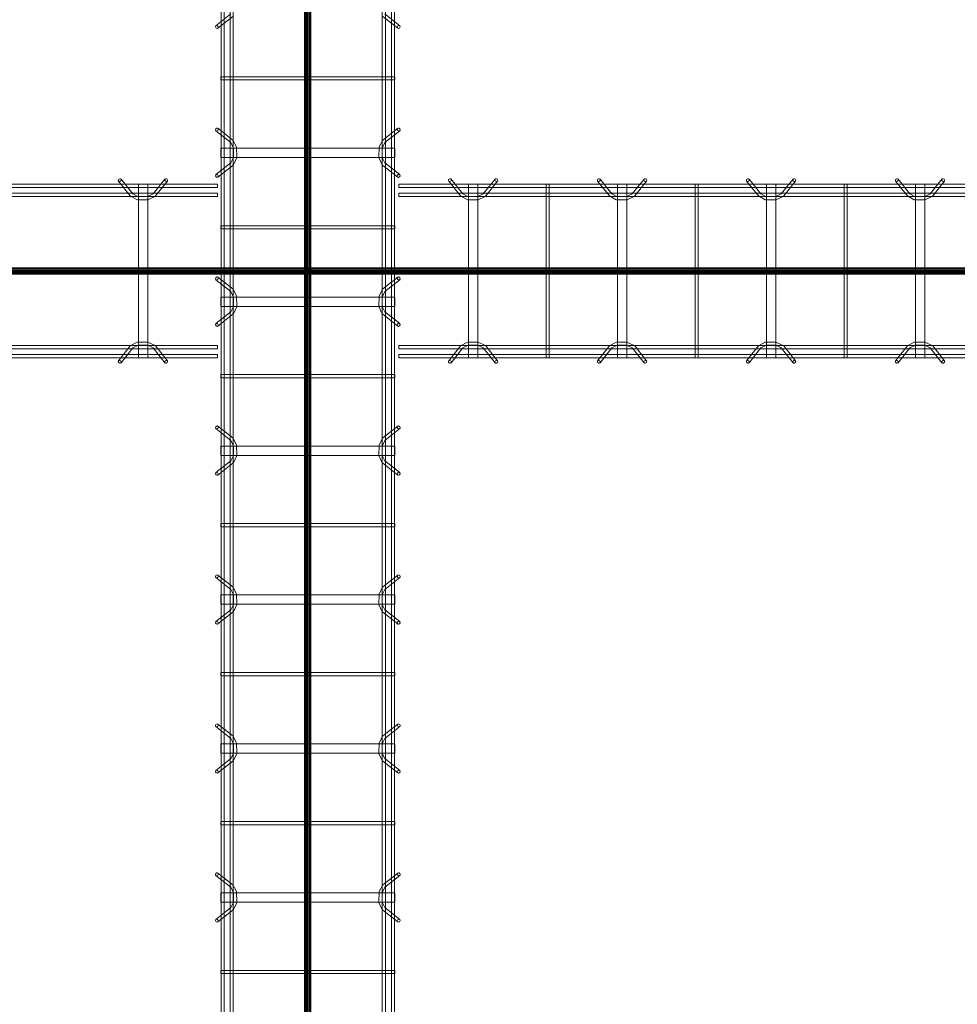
# Model space of a CAD drawing. Header units: inches. Extents: x -4136 to 1945, y -6639 to 12387.
# Tile 540 of 656: x -2197 to -2121, y 11632 to 11711. Entities that reach past the tile are written whole.
import ezdxf

# ---------------------------------------------------------------- set-up
doc = ezdxf.new("R2010")
doc.units = ezdxf.units.IN
doc.header["$MEASUREMENT"] = 0
doc.linetypes.add('Línea de rejilla', pattern=[0.875, 0.5, -0.125, 0.125, -0.125])
for name, color, linetype, lineweight in [('A-GENM', 7, 'Continuous', 9), ('S-BEAM', 7, 'Continuous', 9), ('S-GRID', 7, 'Continuous', 9)]:
    doc.layers.add(name, color=color, linetype=linetype, lineweight=lineweight)

# ---------------------------------------------------------------- blocks, each defined once
blk = doc.blocks.new('Dowel bar assembly - Dowel bar assembly-674678-SLAB ON GROUND JOINTS')
at = {"layer": 'S-BEAM', "color": 253, "true_color": 0xaaaaaa}
for p, q in [((141.901, 1.192), (140.952, 2.392)), ((144.487, 2.392), (143.537, 1.192)), ((148.726, 1.979), (0, 1.979)), ((0, 1.722), (148.726, 1.722)), ((140.75, 2.232), (141.7, 1.033)), ((142.351, 1.99), (142.351, -12.01)), ((143.101, 1.99), (142.351, 1.99)), ((142.351, 1.99), (143.101, 1.99)), ((143.101, -12.01), (143.101, 1.99)), ((143.739, 1.033), (144.688, 2.232)), ((148.726, 1.979), (148.726, 1.722)), ((148.726, 1.722), (148.726, 1.979)), ((148.726, 1.246), (0, 1.246)), ((0, 0.988), (148.726, 0.988)), ((148.726, 0.988), (148.726, 1.246)), ((148.726, 1.246), (148.726, 0.988)), ((148.726, -11.015), (0, -11.015)), ((141.7, -11.053), (140.75, -12.253)), ((144.688, -12.253), (143.739, -11.053)), ((148.726, -11.273), (148.726, -11.015)), ((148.726, -11.015), (148.726, -11.273)), ((0, -11.273), (148.726, -11.273)), ((148.726, -11.742), (0, -11.742)), ((140.952, -12.412), (141.901, -11.213)), ((143.537, -11.213), (144.487, -12.412)), ((148.726, -12), (148.726, -11.742)), ((148.726, -11.742), (148.726, -12)), ((0, -12), (148.726, -12)), ((143.101, -12.01), (142.351, -12.01)), ((142.351, -12.01), (143.101, -12.01))]:
    blk.add_line(p, q, dxfattribs=at)
at = {"layer": 'S-BEAM', "color": 253, "true_color": 0xaaaaaa, "flags": 128}
for points in [[(141.7, 1.033), (142.252, 0.731), (143.113, 0.715), (143.698, 0.987), (143.739, 1.033)], [(141.901, 1.192), (142.351, 0.972), (143.108, 0.977), (143.537, 1.192)], [(141.7, -11.053), (142.252, -10.751), (143.113, -10.736), (143.698, -11.007), (143.739, -11.053)], [(141.901, -11.213), (142.351, -10.993), (143.108, -10.997), (143.537, -11.213)]]:
    blk.add_lwpolyline(points, dxfattribs=at)
at = {"layer": 'S-BEAM', "color": 253, "true_color": 0xaaaaaa}
for centre, major_axis, start_param, end_param in [((140.851, 2.312), (0.101, 0.08), 5.709265, 8.850858), ((144.588, 2.312), (-0.101, 0.08), 3.715513, 6.857105), ((140.851, 2.312), (0.101, 0.08), 2.567673, 5.709265), ((144.588, 2.312), (-0.101, 0.08), 0.57392, 3.715513), ((140.851, -12.332), (-0.101, 0.08), 3.715513, 6.857105), ((140.851, -12.332), (-0.101, 0.08), 0.57392, 3.715513), ((144.588, -12.332), (0.101, 0.08), 5.709265, 8.850858), ((144.588, -12.332), (0.101, 0.08), 2.567673, 5.709265)]:
    blk.add_ellipse(centre, major_axis=major_axis, ratio=0.816528, start_param=start_param, end_param=end_param, dxfattribs=at)
blk = doc.blocks.new('Dowel bar assembly - Dowel bar assembly-674791-SLAB ON GROUND JOINTS')
at = {"layer": 'S-BEAM', "color": 253, "true_color": 0xaaaaaa}
for p, q in [((5.175, 1.192), (4.225, 2.392)), ((7.761, 2.392), (6.811, 1.192)), ((17.175, 1.192), (16.225, 2.392)), ((19.761, 2.392), (18.811, 1.192)), ((29.175, 1.192), (28.225, 2.392)), ((31.761, 2.392), (30.811, 1.192)), ((41.175, 1.192), (40.225, 2.392)), ((43.761, 2.392), (42.811, 1.192)), ((100.261, 1.979), (0, 1.979)), ((0, 1.979), (0, 1.722)), ((0, 1.722), (0, 1.979)), ((0, 1.722), (100.261, 1.722)), ((4.024, 2.232), (4.973, 1.033)), ((5.625, 1.99), (5.625, -12.01)), ((6.375, 1.99), (5.625, 1.99)), ((5.625, 1.99), (6.375, 1.99)), ((6.375, -12.01), (6.375, 1.99)), ((7.013, 1.033), (7.962, 2.232)), ((11.871, 1.99), (11.871, -12.01)), ((12.129, 1.99), (11.871, 1.99)), ((11.871, 1.99), (12.129, 1.99)), ((12.129, -12.01), (12.129, 1.99)), ((16.024, 2.232), (16.973, 1.033)), ((17.625, 1.99), (17.625, -12.01)), ((18.375, 1.99), (17.625, 1.99)), ((17.625, 1.99), (18.375, 1.99)), ((18.375, -12.01), (18.375, 1.99)), ((19.013, 1.033), (19.962, 2.232)), ((23.871, 1.99), (23.871, -12.01)), ((24.129, 1.99), (23.871, 1.99)), ((23.871, 1.99), (24.129, 1.99)), ((24.129, -12.01), (24.129, 1.99)), ((28.024, 2.232), (28.973, 1.033)), ((29.625, 1.99), (29.625, -12.01)), ((30.375, 1.99), (29.625, 1.99)), ((29.625, 1.99), (30.375, 1.99)), ((30.375, -12.01), (30.375, 1.99)), ((31.013, 1.033), (31.962, 2.232)), ((35.871, 1.99), (35.871, -12.01)), ((36.129, 1.99), (35.871, 1.99)), ((35.871, 1.99), (36.129, 1.99)), ((36.129, -12.01), (36.129, 1.99)), ((40.024, 2.232), (40.973, 1.033)), ((41.625, 1.99), (41.625, -12.01)), ((42.375, 1.99), (41.625, 1.99)), ((41.625, 1.99), (42.375, 1.99)), ((42.375, -12.01), (42.375, 1.99)), ((43.013, 1.033), (43.962, 2.232)), ((100.261, 1.246), (0, 1.246)), ((0, 0.988), (0, 1.246)), ((0, 1.246), (0, 0.988)), ((0, 0.988), (100.261, 0.988)), ((100.261, -11.015), (0, -11.015)), ((0, -11.273), (0, -11.015)), ((0, -11.015), (0, -11.273)), ((4.973, -11.053), (4.024, -12.253)), ((7.962, -12.253), (7.013, -11.053)), ((16.973, -11.053), (16.024, -12.253)), ((19.962, -12.253), (19.013, -11.053)), ((28.973, -11.053), (28.024, -12.253)), ((31.962, -12.253), (31.013, -11.053)), ((40.973, -11.053), (40.024, -12.253)), ((43.962, -12.253), (43.013, -11.053)), ((0, -11.273), (100.261, -11.273)), ((100.261, -11.742), (0, -11.742)), ((0, -12), (0, -11.742)), ((0, -11.742), (0, -12)), ((4.225, -12.412), (5.175, -11.213)), ((6.811, -11.213), (7.761, -12.412)), ((16.225, -12.412), (17.175, -11.213)), ((18.811, -11.213), (19.761, -12.412)), ((28.225, -12.412), (29.175, -11.213)), ((30.811, -11.213), (31.761, -12.412)), ((40.225, -12.412), (41.175, -11.213)), ((42.811, -11.213), (43.761, -12.412)), ((0, -12), (100.261, -12)), ((6.375, -12.01), (5.625, -12.01)), ((5.625, -12.01), (6.375, -12.01)), ((12.129, -12.01), (11.871, -12.01)), ((11.871, -12.01), (12.129, -12.01)), ((18.375, -12.01), (17.625, -12.01)), ((17.625, -12.01), (18.375, -12.01)), ((24.129, -12.01), (23.871, -12.01)), ((23.871, -12.01), (24.129, -12.01)), ((30.375, -12.01), (29.625, -12.01)), ((29.625, -12.01), (30.375, -12.01)), ((36.129, -12.01), (35.871, -12.01)), ((35.871, -12.01), (36.129, -12.01)), ((42.375, -12.01), (41.625, -12.01)), ((41.625, -12.01), (42.375, -12.01))]:
    blk.add_line(p, q, dxfattribs=at)
at = {"layer": 'S-BEAM', "color": 253, "true_color": 0xaaaaaa, "flags": 128}
for points in [[(4.973, 1.033), (5.526, 0.731), (6.387, 0.715), (6.972, 0.987), (7.013, 1.033)], [(5.175, 1.192), (5.625, 0.972), (6.382, 0.977), (6.811, 1.192)], [(16.973, 1.033), (17.526, 0.731), (18.387, 0.715), (18.972, 0.987), (19.013, 1.033)], [(17.175, 1.192), (17.625, 0.972), (18.382, 0.977), (18.811, 1.192)], [(28.973, 1.033), (29.526, 0.731), (30.387, 0.715), (30.972, 0.987), (31.013, 1.033)], [(29.175, 1.192), (29.625, 0.972), (30.382, 0.977), (30.811, 1.192)], [(40.973, 1.033), (41.526, 0.731), (42.387, 0.715), (42.972, 0.987), (43.013, 1.033)], [(41.175, 1.192), (41.625, 0.972), (42.382, 0.977), (42.811, 1.192)], [(4.973, -11.053), (5.526, -10.751), (6.387, -10.736), (6.972, -11.007), (7.013, -11.053)], [(5.175, -11.213), (5.625, -10.993), (6.382, -10.997), (6.811, -11.213)], [(16.973, -11.053), (17.526, -10.751), (18.387, -10.736), (18.972, -11.007), (19.013, -11.053)], [(17.175, -11.213), (17.625, -10.993), (18.382, -10.997), (18.811, -11.213)], [(28.973, -11.053), (29.526, -10.751), (30.387, -10.736), (30.972, -11.007), (31.013, -11.053)], [(29.175, -11.213), (29.625, -10.993), (30.382, -10.997), (30.811, -11.213)], [(40.973, -11.053), (41.526, -10.751), (42.387, -10.736), (42.972, -11.007), (43.013, -11.053)], [(41.175, -11.213), (41.625, -10.993), (42.382, -10.997), (42.811, -11.213)]]:
    blk.add_lwpolyline(points, dxfattribs=at)
at = {"layer": 'S-BEAM', "color": 253, "true_color": 0xaaaaaa}
for centre, major_axis, start_param, end_param in [((4.125, 2.312), (0.101, 0.08), 5.709265, 8.850858), ((7.862, 2.312), (-0.101, 0.08), 3.715513, 6.857105), ((16.125, 2.312), (0.101, 0.08), 5.709265, 8.850858), ((19.862, 2.312), (-0.101, 0.08), 3.715513, 6.857105), ((28.125, 2.312), (0.101, 0.08), 5.709265, 8.850858), ((31.862, 2.312), (-0.101, 0.08), 3.715513, 6.857105), ((40.125, 2.312), (0.101, 0.08), 5.709265, 8.850858), ((43.862, 2.312), (-0.101, 0.08), 3.715513, 6.857105), ((4.125, 2.312), (0.101, 0.08), 2.567673, 5.709265), ((7.862, 2.312), (-0.101, 0.08), 0.57392, 3.715513), ((16.125, 2.312), (0.101, 0.08), 2.567673, 5.709265), ((19.862, 2.312), (-0.101, 0.08), 0.57392, 3.715513), ((28.125, 2.312), (0.101, 0.08), 2.567673, 5.709265), ((31.862, 2.312), (-0.101, 0.08), 0.57392, 3.715513), ((40.125, 2.312), (0.101, 0.08), 2.567673, 5.709265), ((43.862, 2.312), (-0.101, 0.08), 0.57392, 3.715513), ((4.125, -12.332), (-0.101, 0.08), 3.715513, 6.857105), ((4.125, -12.332), (-0.101, 0.08), 0.57392, 3.715513), ((7.862, -12.332), (0.101, 0.08), 5.709265, 8.850858), ((7.862, -12.332), (0.101, 0.08), 2.567673, 5.709265), ((16.125, -12.332), (-0.101, 0.08), 3.715513, 6.857105), ((16.125, -12.332), (-0.101, 0.08), 0.57392, 3.715513), ((19.862, -12.332), (0.101, 0.08), 5.709265, 8.850858), ((19.862, -12.332), (0.101, 0.08), 2.567673, 5.709265), ((28.125, -12.332), (-0.101, 0.08), 3.715513, 6.857105), ((28.125, -12.332), (-0.101, 0.08), 0.57392, 3.715513), ((31.862, -12.332), (0.101, 0.08), 5.709265, 8.850858), ((31.862, -12.332), (0.101, 0.08), 2.567673, 5.709265), ((40.125, -12.332), (-0.101, 0.08), 3.715513, 6.857105), ((40.125, -12.332), (-0.101, 0.08), 0.57392, 3.715513), ((43.862, -12.332), (0.101, 0.08), 5.709265, 8.850858), ((43.862, -12.332), (0.101, 0.08), 2.567673, 5.709265)]:
    blk.add_ellipse(centre, major_axis=major_axis, ratio=0.816528, start_param=start_param, end_param=end_param, dxfattribs=at)
blk = doc.blocks.new('Dowel bar assembly - Dowel bar assembly-676036-SLAB ON GROUND JOINTS')
at = {"layer": 'S-BEAM', "color": 253, "true_color": 0xaaaaaa}
for p, q in [((115.761, 2.392), (114.811, 1.192)), ((125.175, 1.192), (124.225, 2.392)), ((127.761, 2.392), (126.811, 1.192)), ((137.175, 1.192), (136.225, 2.392)), ((139.761, 2.392), (138.811, 1.192)), ((149.175, 1.192), (148.225, 2.392)), ((151.761, 2.392), (150.811, 1.192)), ((161.175, 1.192), (160.225, 2.392)), ((163.761, 2.392), (162.811, 1.192)), ((173.175, 1.192), (172.225, 2.392)), ((175.761, 2.392), (174.811, 1.192)), ((185.175, 1.192), (184.225, 2.392)), ((187.761, 2.392), (186.811, 1.192)), ((271.277, 1.979), (0, 1.979)), ((0, 1.722), (271.277, 1.722)), ((115.013, 1.033), (115.962, 2.232)), ((119.871, 1.99), (119.871, -12.01)), ((120.129, 1.99), (119.871, 1.99)), ((119.871, 1.99), (120.129, 1.99)), ((120.129, -12.01), (120.129, 1.99)), ((124.024, 2.232), (124.973, 1.033)), ((125.625, 1.99), (125.625, -12.01)), ((126.375, 1.99), (125.625, 1.99)), ((125.625, 1.99), (126.375, 1.99)), ((126.375, -12.01), (126.375, 1.99)), ((127.013, 1.033), (127.962, 2.232)), ((131.871, 1.99), (131.871, -12.01)), ((132.129, 1.99), (131.871, 1.99)), ((131.871, 1.99), (132.129, 1.99)), ((132.129, -12.01), (132.129, 1.99)), ((136.024, 2.232), (136.973, 1.033)), ((137.625, 1.99), (137.625, -12.01)), ((138.375, 1.99), (137.625, 1.99)), ((137.625, 1.99), (138.375, 1.99)), ((138.375, -12.01), (138.375, 1.99)), ((139.013, 1.033), (139.962, 2.232)), ((143.871, 1.99), (143.871, -12.01)), ((144.129, 1.99), (143.871, 1.99)), ((143.871, 1.99), (144.129, 1.99)), ((144.129, -12.01), (144.129, 1.99)), ((148.024, 2.232), (148.973, 1.033)), ((149.625, 1.99), (149.625, -12.01)), ((150.375, 1.99), (149.625, 1.99)), ((149.625, 1.99), (150.375, 1.99)), ((150.375, -12.01), (150.375, 1.99)), ((151.013, 1.033), (151.962, 2.232)), ((155.871, 1.99), (155.871, -12.01)), ((156.129, 1.99), (155.871, 1.99)), ((155.871, 1.99), (156.129, 1.99)), ((156.129, -12.01), (156.129, 1.99)), ((160.024, 2.232), (160.973, 1.033)), ((161.625, 1.99), (161.625, -12.01)), ((162.375, 1.99), (161.625, 1.99)), ((161.625, 1.99), (162.375, 1.99)), ((162.375, -12.01), (162.375, 1.99)), ((163.013, 1.033), (163.962, 2.232)), ((167.871, 1.99), (167.871, -12.01)), ((168.129, 1.99), (167.871, 1.99)), ((167.871, 1.99), (168.129, 1.99)), ((168.129, -12.01), (168.129, 1.99)), ((172.024, 2.232), (172.973, 1.033)), ((173.625, 1.99), (173.625, -12.01)), ((174.375, 1.99), (173.625, 1.99)), ((173.625, 1.99), (174.375, 1.99)), ((174.375, -12.01), (174.375, 1.99)), ((175.013, 1.033), (175.962, 2.232)), ((179.871, 1.99), (179.871, -12.01)), ((180.129, 1.99), (179.871, 1.99)), ((179.871, 1.99), (180.129, 1.99)), ((180.129, -12.01), (180.129, 1.99)), ((184.024, 2.232), (184.973, 1.033)), ((185.625, 1.99), (185.625, -12.01)), ((186.375, 1.99), (185.625, 1.99)), ((185.625, 1.99), (186.375, 1.99)), ((186.375, -12.01), (186.375, 1.99)), ((187.013, 1.033), (187.962, 2.232)), ((191.871, 1.99), (191.871, -12.01)), ((192.129, 1.99), (191.871, 1.99)), ((191.871, 1.99), (192.129, 1.99)), ((192.129, -12.01), (192.129, 1.99)), ((271.277, 1.246), (0, 1.246)), ((0, 0.988), (271.277, 0.988)), ((271.277, -11.015), (0, -11.015)), ((115.962, -12.253), (115.013, -11.053)), ((124.973, -11.053), (124.024, -12.253)), ((127.962, -12.253), (127.013, -11.053)), ((136.973, -11.053), (136.024, -12.253)), ((139.962, -12.253), (139.013, -11.053)), ((148.973, -11.053), (148.024, -12.253)), ((151.962, -12.253), (151.013, -11.053)), ((160.973, -11.053), (160.024, -12.253)), ((163.962, -12.253), (163.013, -11.053)), ((172.973, -11.053), (172.024, -12.253)), ((175.962, -12.253), (175.013, -11.053)), ((184.973, -11.053), (184.024, -12.253)), ((187.962, -12.253), (187.013, -11.053)), ((0, -11.273), (271.277, -11.273)), ((271.277, -11.742), (0, -11.742)), ((114.811, -11.213), (115.761, -12.412)), ((124.225, -12.412), (125.175, -11.213)), ((126.811, -11.213), (127.761, -12.412)), ((136.225, -12.412), (137.175, -11.213)), ((138.811, -11.213), (139.761, -12.412)), ((148.225, -12.412), (149.175, -11.213)), ((150.811, -11.213), (151.761, -12.412)), ((160.225, -12.412), (161.175, -11.213)), ((162.811, -11.213), (163.761, -12.412)), ((172.225, -12.412), (173.175, -11.213)), ((174.811, -11.213), (175.761, -12.412)), ((184.225, -12.412), (185.175, -11.213)), ((186.811, -11.213), (187.761, -12.412)), ((0, -12), (271.277, -12)), ((120.129, -12.01), (119.871, -12.01)), ((119.871, -12.01), (120.129, -12.01)), ((126.375, -12.01), (125.625, -12.01)), ((125.625, -12.01), (126.375, -12.01)), ((132.129, -12.01), (131.871, -12.01)), ((131.871, -12.01), (132.129, -12.01)), ((138.375, -12.01), (137.625, -12.01)), ((137.625, -12.01), (138.375, -12.01)), ((144.129, -12.01), (143.871, -12.01)), ((143.871, -12.01), (144.129, -12.01)), ((150.375, -12.01), (149.625, -12.01)), ((149.625, -12.01), (150.375, -12.01)), ((156.129, -12.01), (155.871, -12.01)), ((155.871, -12.01), (156.129, -12.01)), ((162.375, -12.01), (161.625, -12.01)), ((161.625, -12.01), (162.375, -12.01)), ((168.129, -12.01), (167.871, -12.01)), ((167.871, -12.01), (168.129, -12.01)), ((174.375, -12.01), (173.625, -12.01)), ((173.625, -12.01), (174.375, -12.01)), ((180.129, -12.01), (179.871, -12.01)), ((179.871, -12.01), (180.129, -12.01)), ((186.375, -12.01), (185.625, -12.01)), ((185.625, -12.01), (186.375, -12.01)), ((192.129, -12.01), (191.871, -12.01)), ((191.871, -12.01), (192.129, -12.01))]:
    blk.add_line(p, q, dxfattribs=at)
at = {"layer": 'S-BEAM', "color": 253, "true_color": 0xaaaaaa, "flags": 128}
for points in [[(124.973, 1.033), (125.526, 0.731), (126.387, 0.715), (126.972, 0.987), (127.013, 1.033)], [(125.175, 1.192), (125.625, 0.972), (126.382, 0.977), (126.811, 1.192)], [(136.973, 1.033), (137.526, 0.731), (138.387, 0.715), (138.972, 0.987), (139.013, 1.033)], [(137.175, 1.192), (137.625, 0.972), (138.382, 0.977), (138.811, 1.192)], [(148.973, 1.033), (149.526, 0.731), (150.387, 0.715), (150.972, 0.987), (151.013, 1.033)], [(149.175, 1.192), (149.625, 0.972), (150.382, 0.977), (150.811, 1.192)], [(160.973, 1.033), (161.526, 0.731), (162.387, 0.715), (162.972, 0.987), (163.013, 1.033)], [(161.175, 1.192), (161.625, 0.972), (162.382, 0.977), (162.811, 1.192)], [(172.973, 1.033), (173.526, 0.731), (174.387, 0.715), (174.972, 0.987), (175.013, 1.033)], [(173.175, 1.192), (173.625, 0.972), (174.382, 0.977), (174.811, 1.192)], [(184.973, 1.033), (185.526, 0.731), (186.387, 0.715), (186.972, 0.987), (187.013, 1.033)], [(185.175, 1.192), (185.625, 0.972), (186.382, 0.977), (186.811, 1.192)], [(124.973, -11.053), (125.526, -10.751), (126.387, -10.736), (126.972, -11.007), (127.013, -11.053)], [(125.175, -11.213), (125.625, -10.993), (126.382, -10.997), (126.811, -11.213)], [(136.973, -11.053), (137.526, -10.751), (138.387, -10.736), (138.972, -11.007), (139.013, -11.053)], [(137.175, -11.213), (137.625, -10.993), (138.382, -10.997), (138.811, -11.213)], [(148.973, -11.053), (149.526, -10.751), (150.387, -10.736), (150.972, -11.007), (151.013, -11.053)], [(149.175, -11.213), (149.625, -10.993), (150.382, -10.997), (150.811, -11.213)], [(160.973, -11.053), (161.526, -10.751), (162.387, -10.736), (162.972, -11.007), (163.013, -11.053)], [(161.175, -11.213), (161.625, -10.993), (162.382, -10.997), (162.811, -11.213)], [(172.973, -11.053), (173.526, -10.751), (174.387, -10.736), (174.972, -11.007), (175.013, -11.053)], [(173.175, -11.213), (173.625, -10.993), (174.382, -10.997), (174.811, -11.213)], [(184.973, -11.053), (185.526, -10.751), (186.387, -10.736), (186.972, -11.007), (187.013, -11.053)], [(185.175, -11.213), (185.625, -10.993), (186.382, -10.997), (186.811, -11.213)]]:
    blk.add_lwpolyline(points, dxfattribs=at)
at = {"layer": 'S-BEAM', "color": 253, "true_color": 0xaaaaaa}
for centre, major_axis, start_param, end_param in [((115.862, 2.312), (-0.101, 0.08), 3.715513, 6.857105), ((124.125, 2.312), (0.101, 0.08), 5.709265, 8.850858), ((127.862, 2.312), (-0.101, 0.08), 3.715513, 6.857105), ((136.125, 2.312), (0.101, 0.08), 5.709265, 8.850858), ((139.862, 2.312), (-0.101, 0.08), 3.715513, 6.857105), ((148.125, 2.312), (0.101, 0.08), 5.709265, 8.850858), ((151.862, 2.312), (-0.101, 0.08), 3.715513, 6.857105), ((160.125, 2.312), (0.101, 0.08), 5.709265, 8.850858), ((163.862, 2.312), (-0.101, 0.08), 3.715513, 6.857105), ((172.125, 2.312), (0.101, 0.08), 5.709265, 8.850858), ((175.862, 2.312), (-0.101, 0.08), 3.715513, 6.857105), ((184.125, 2.312), (0.101, 0.08), 5.709265, 8.850858), ((187.862, 2.312), (-0.101, 0.08), 3.715513, 6.857105), ((115.862, 2.312), (-0.101, 0.08), 0.57392, 3.715513), ((124.125, 2.312), (0.101, 0.08), 2.567673, 5.709265), ((127.862, 2.312), (-0.101, 0.08), 0.57392, 3.715513), ((136.125, 2.312), (0.101, 0.08), 2.567673, 5.709265), ((139.862, 2.312), (-0.101, 0.08), 0.57392, 3.715513), ((148.125, 2.312), (0.101, 0.08), 2.567673, 5.709265), ((151.862, 2.312), (-0.101, 0.08), 0.57392, 3.715513), ((160.125, 2.312), (0.101, 0.08), 2.567673, 5.709265), ((163.862, 2.312), (-0.101, 0.08), 0.57392, 3.715513), ((172.125, 2.312), (0.101, 0.08), 2.567673, 5.709265), ((175.862, 2.312), (-0.101, 0.08), 0.57392, 3.715513), ((184.125, 2.312), (0.101, 0.08), 2.567673, 5.709265), ((187.862, 2.312), (-0.101, 0.08), 0.57392, 3.715513), ((115.862, -12.332), (0.101, 0.08), 5.709265, 8.850858), ((115.862, -12.332), (0.101, 0.08), 2.567673, 5.709265), ((124.125, -12.332), (-0.101, 0.08), 3.715513, 6.857105), ((124.125, -12.332), (-0.101, 0.08), 0.57392, 3.715513), ((127.862, -12.332), (0.101, 0.08), 5.709265, 8.850858), ((127.862, -12.332), (0.101, 0.08), 2.567673, 5.709265), ((136.125, -12.332), (-0.101, 0.08), 3.715513, 6.857105), ((136.125, -12.332), (-0.101, 0.08), 0.57392, 3.715513), ((139.862, -12.332), (0.101, 0.08), 5.709265, 8.850858), ((139.862, -12.332), (0.101, 0.08), 2.567673, 5.709265), ((148.125, -12.332), (-0.101, 0.08), 3.715513, 6.857105), ((148.125, -12.332), (-0.101, 0.08), 0.57392, 3.715513), ((151.862, -12.332), (0.101, 0.08), 5.709265, 8.850858), ((151.862, -12.332), (0.101, 0.08), 2.567673, 5.709265), ((160.125, -12.332), (-0.101, 0.08), 3.715513, 6.857105), ((160.125, -12.332), (-0.101, 0.08), 0.57392, 3.715513), ((163.862, -12.332), (0.101, 0.08), 5.709265, 8.850858), ((163.862, -12.332), (0.101, 0.08), 2.567673, 5.709265), ((172.125, -12.332), (-0.101, 0.08), 3.715513, 6.857105), ((172.125, -12.332), (-0.101, 0.08), 0.57392, 3.715513), ((175.862, -12.332), (0.101, 0.08), 5.709265, 8.850858), ((175.862, -12.332), (0.101, 0.08), 2.567673, 5.709265), ((184.125, -12.332), (-0.101, 0.08), 3.715513, 6.857105), ((184.125, -12.332), (-0.101, 0.08), 0.57392, 3.715513), ((187.862, -12.332), (0.101, 0.08), 5.709265, 8.850858), ((187.862, -12.332), (0.101, 0.08), 2.567673, 5.709265)]:
    blk.add_ellipse(centre, major_axis=major_axis, ratio=0.816528, start_param=start_param, end_param=end_param, dxfattribs=at)

msp = doc.modelspace()

# ---------------------------------------------------------------- hatches: boundary and pattern name
at = {"layer": 'A-GENM', "true_color": 0x0000ff}
for points in [[(-2173.15717, 11827.03239), (-2173.15717, 11555.48818), (-2173.32374, 11555.65475), (-2173.53929, 11555.43919), (-2173.58036, 11555.43919), (-2173.58036, 11827.03239)], [(-2173.12689, 11827.03239), (-2173.12689, 11555.4579), (-2173.32374, 11555.65475), (-2173.52059, 11555.4579), (-2173.52059, 11827.03239)], [(-2173.15869, 11827.03239), (-2173.15869, 11555.4897), (-2173.32374, 11555.65475), (-2173.50273, 11555.47576), (-2173.50273, 11827.03239)], [(-2173.07181, 11827.03239), (-2173.07181, 11555.43919), (-2173.10818, 11555.43919), (-2173.32374, 11555.65475), (-2173.49348, 11555.485), (-2173.49348, 11827.03239)], [(-2173.2803, 11827.03239), (-2173.2803, 11555.61131), (-2173.32374, 11555.65475), (-2173.36718, 11555.61131), (-2173.36718, 11827.03239)], [(-2173.07029, 11827.03239), (-2173.07029, 11555.43919), (-2173.10818, 11555.43919), (-2173.2803, 11555.61131), (-2173.2803, 11827.03239)], [(-2920.29516, 11691.44285), (-1943.6387, 11691.44285), (-1943.32374, 11691.44285), (-1943.13624, 11691.44285), (-1943.13624, 11691.23284), (-1943.32374, 11691.23284), (-1943.6387, 11691.23284), (-2920.29516, 11691.23284)], [(-2920.29516, 11691.44133), (-1943.6387, 11691.44133), (-1943.32374, 11691.44133), (-1943.13624, 11691.44133), (-1943.13624, 11691.01965), (-1943.32374, 11691.01965), (-1943.6387, 11691.01965), (-2920.29516, 11691.01965)], [(-1943.13624, 11690.99255), (-1943.32374, 11690.99255), (-1943.6387, 11690.99255), (-2920.29516, 11690.99255), (-2920.29516, 11691.38625), (-1943.6387, 11691.38625), (-1943.32374, 11691.38625), (-1943.13624, 11691.38625)], [(-2920.29516, 11691.35597), (-1943.6387, 11691.35597), (-1943.32374, 11691.35597), (-1943.13624, 11691.35597), (-1943.13624, 11690.93277), (-1943.32374, 11690.93277), (-1943.6387, 11690.93277), (-2920.29516, 11690.93277)], [(-2920.29516, 11691.35445), (-1943.6387, 11691.35445), (-1943.32374, 11691.35445), (-1943.13624, 11691.35445), (-1943.13624, 11691.01041), (-1943.32374, 11691.01041), (-1943.6387, 11691.01041), (-2920.29516, 11691.01041)], [(-2920.29516, 11691.23284), (-1943.6387, 11691.23284), (-1943.32374, 11691.23284), (-1943.13624, 11691.23284), (-1943.13624, 11691.14596), (-1943.32374, 11691.14596), (-1943.6387, 11691.14596), (-2920.29516, 11691.14596)]]:
    msp.add_hatch(color=5, dxfattribs=at).paths.add_polyline_path(points, flags=0)

# ---------------------------------------------------------------- linework, layer by layer
at = {"layer": 'A-GENM', "color": 5, "true_color": 0x0000ff}
for p, q in [((-2173.58036, 11555.43919), (-2173.58036, 11827.03239)), ((-2173.52059, 11827.03239), (-2173.52059, 11555.4579)), ((-2173.52059, 11827.03239), (-2173.52059, 11555.4579)), ((-2173.50273, 11827.03239), (-2173.50273, 11555.47576)), ((-2173.49348, 11555.485), (-2173.49348, 11827.03239)), ((-2173.48122, 11555.49727), (-2173.48122, 11827.03239)), ((-2173.48122, 11827.03239), (-2173.48122, 11555.49727)), ((-2173.41585, 11555.56264), (-2173.41585, 11827.03239)), ((-2173.36718, 11555.61131), (-2173.36718, 11827.03239)), ((-2173.2803, 11827.03239), (-2173.2803, 11555.61131)), ((-2173.16626, 11555.49727), (-2173.16626, 11827.03239)), ((-2173.16626, 11555.49727), (-2173.16626, 11827.03239)), ((-2173.15869, 11555.4897), (-2173.15869, 11827.03239)), ((-2173.15717, 11555.48818), (-2173.15717, 11827.03239)), ((-2173.12689, 11827.03239), (-2173.12689, 11555.4579)), ((-2173.12689, 11827.03239), (-2173.12689, 11555.4579)), ((-2173.07181, 11555.43919), (-2173.07181, 11827.03239)), ((-2173.07029, 11555.43919), (-2173.07029, 11827.03239)), ((-1943.6387, 11691.44285), (-2920.29516, 11691.44285)), ((-1943.6387, 11691.44133), (-2920.29516, 11691.44133)), ((-2920.29516, 11691.38625), (-1943.6387, 11691.38625)), ((-2920.29516, 11691.38625), (-1943.6387, 11691.38625)), ((-1943.6387, 11691.35597), (-2920.29516, 11691.35597)), ((-1943.6387, 11691.35445), (-2920.29516, 11691.35445)), ((-1943.6387, 11691.34688), (-2920.29516, 11691.34688)), ((-1943.6387, 11691.34688), (-2920.29516, 11691.34688)), ((-2920.29516, 11691.23284), (-1943.6387, 11691.23284)), ((-1943.6387, 11691.14596), (-2920.29516, 11691.14596)), ((-1943.6387, 11691.09729), (-2920.29516, 11691.09729)), ((-1943.6387, 11691.03192), (-2920.29516, 11691.03192)), ((-2920.29516, 11691.03192), (-1943.6387, 11691.03192)), ((-1943.6387, 11691.01965), (-2920.29516, 11691.01965)), ((-2920.29516, 11691.01041), (-1943.6387, 11691.01041)), ((-2920.29516, 11690.99255), (-1943.6387, 11690.99255)), ((-2920.29516, 11690.99255), (-1943.6387, 11690.99255)), ((-1943.6387, 11690.93277), (-2920.29516, 11690.93277))]:
    msp.add_line(p, q, dxfattribs=at)
at = {"layer": 'S-GRID', "color": 253, "linetype": 'Línea de rejilla', "true_color": 0xaaaaaa}
msp.add_line((-2173.32374, 9772.6103), (-2173.32374, 12288.55505), dxfattribs=at)

# ---------------------------------------------------------------- block references
at = {"layer": 'S-BEAM', "color": 253, "true_color": 0xaaaaaa, "rotation": 269.9999999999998}
msp.add_blockref('Dowel bar assembly - Dowel bar assembly-676036-SLAB ON GROUND JOINTS', (-2168.29866, 11826.70916), dxfattribs=at)
at = {"layer": 'S-BEAM', "color": 253, "true_color": 0xaaaaaa}
for name, p in [('Dowel bar assembly - Dowel bar assembly-674678-SLAB ON GROUND JOINTS', (-2329.30578, 11696.19959)), ('Dowel bar assembly - Dowel bar assembly-674791-SLAB ON GROUND JOINTS', (-2165.98094, 11696.19959))]:
    msp.add_blockref(name, p, dxfattribs=at)

doc.saveas('drawing.dxf')
